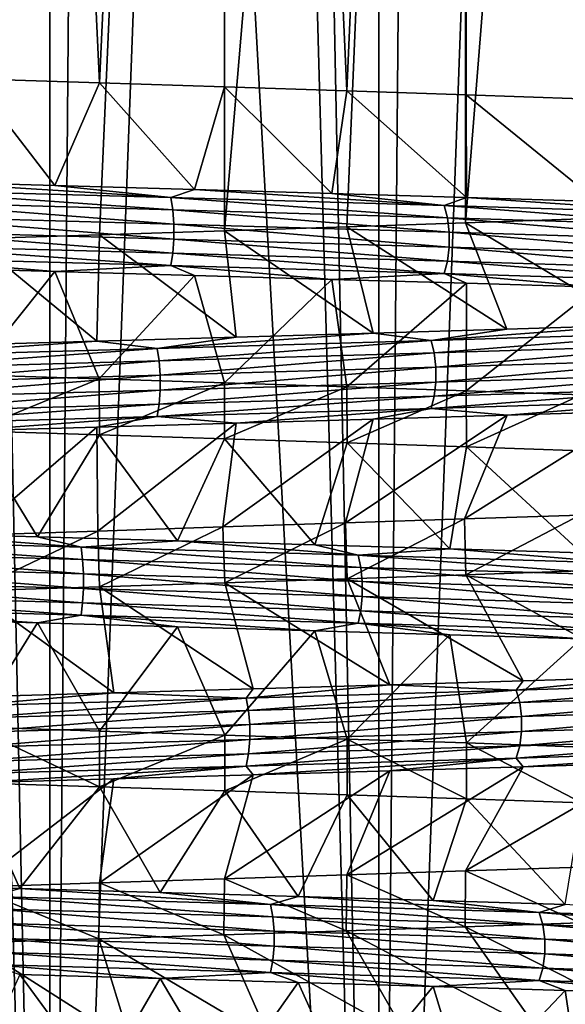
# Model space of a CAD drawing. Header units: metres. Extents: x -206 to 75, y -104 to 104.
# Tile 549 of 656: x 1.57 to 4.38, y -90.64 to -85.56. Entities that reach past the tile are written whole.
import ezdxf

# ---------------------------------------------------------------- set-up
doc = ezdxf.new("R2010")
doc.units = ezdxf.units.M
doc.layers.add('solid_01_1-CONSUMER_THERM_B_125288', color=7, linetype='CONTINUOUS')

msp = doc.modelspace()

# ---------------------------------------------------------------- linework, layer by layer
at = {"layer": 'solid_01_1-CONSUMER_THERM_B_125288'}
for points in [[(3.417551, -66.462318, 37.249916), (2.575814, -66.481163, 37.446243), (3.416506, -97, 37.250195)], [(3.417551, -66.462318, 37.249916), (3.416506, -97, 37.250195), (5.051363, -97, 36.695225)], [(4.244294, -66.443359, 36.999039), (3.417551, -66.462318, 37.249916), (5.051363, -97, 36.695225)], [(5.052959, -66.424324, 36.694572), (4.244294, -66.443359, 36.999039), (5.051363, -97, 36.695225)], [(0.863529, -66.518829, 37.671722), (0.00008, -66.537857, 37.700001), (1.72316, -97, 37.587044)], [(1.723712, -66.499924, 37.586971), (0.863529, -66.518829, 37.671722), (1.72316, -97, 37.587044)], [(1.723712, -66.499924, 37.586971), (1.72316, -97, 37.587044), (3.416506, -97, 37.250195)], [(2.575814, -66.481163, 37.446243), (1.723712, -66.499924, 37.586971), (3.416506, -97, 37.250195)], [(0.00008, -66.537857, 37.700001), (0.000094, -97, 37.700001), (1.72316, -97, 37.587044)], [(1.101931, -67.469055, 11.346075), (1.723034, -97, 11.412938), (-0.000094, -97, 11.3)], [(1.101931, -67.469055, 11.346075), (1.968711, -67.488083, 11.447637), (1.723034, -97, 11.412938)], [(1.968711, -67.488083, 11.447637), (2.826872, -67.507278, 11.60625), (1.723034, -97, 11.412938)], [(2.826872, -67.507278, 11.60625), (3.416415, -97, 11.74978), (1.723034, -97, 11.412938)], [(2.826872, -67.507278, 11.60625), (3.673147, -67.526497, 11.821357), (3.416415, -97, 11.74978)], [(3.673147, -67.526497, 11.821357), (4.503291, -67.545586, 12.091924), (3.416415, -97, 11.74978)], [(4.503291, -67.545586, 12.091924), (5.051296, -97, 12.304746), (3.416415, -97, 11.74978)], [(1.977697, -85.887802, 15.412717), (2.620116, -72, 15.576716), (1.323637, -72, 15.294675)], [(1.977697, -85.887802, 15.412717), (1.323637, -72, 15.294675), (1.32376, -85.86731, 15.294694)], [(1.324869, -86.691788, 33.705147), (1.3237, -72, 33.705315), (2.620156, -72, 33.423271)], [(1.324869, -86.691788, 33.705147), (2.620156, -72, 33.423271), (1.978449, -86.671242, 33.58712)], [(2.622086, -85.908516, 15.577295), (2.620116, -72, 15.576716), (1.977697, -85.887802, 15.412717)], [(1.978449, -86.671242, 33.58712), (2.620156, -72, 33.423271), (2.622468, -86.650764, 33.422592)], [(3.252669, -85.929321, 15.787357), (3.863221, -72, 16.040369), (2.620116, -72, 15.576716)], [(3.252669, -85.929321, 15.787357), (2.620116, -72, 15.576716), (2.622086, -85.908516, 15.577295)], [(2.622468, -86.650764, 33.422592), (2.620156, -72, 33.423271), (3.863247, -72, 32.959618)], [(2.622468, -86.650764, 33.422592), (3.863247, -72, 32.959618), (3.252378, -86.630211, 33.212753)], [(3.252378, -86.630211, 33.212753), (3.863247, -72, 32.959618), (3.864126, -86.609558, 32.959229)], [(3.866682, -85.950043, 16.041941), (3.863221, -72, 16.040369), (3.252669, -85.929321, 15.787357)], [(4.461207, -85.970619, 16.339876), (5.027785, -72, 16.676241), (3.863221, -72, 16.040369)], [(4.461207, -85.970619, 16.339876), (3.863221, -72, 16.040369), (3.866682, -85.950043, 16.041941)], [(3.864126, -86.609558, 32.959229), (3.863247, -72, 32.959618), (5.027801, -72, 32.32375)], [(3.864126, -86.609558, 32.959229), (5.027801, -72, 32.32375), (4.455342, -86.58886, 32.66333)], [(1.32376, -85.86731, 15.294694), (1.017551, -86.396172, 14.209943), (1.748117, -86.416687, 14.308382)], [(1.977697, -85.887802, 15.412717), (1.32376, -85.86731, 15.294694), (1.748117, -86.416687, 14.308382)], [(1.977697, -85.887802, 15.412717), (1.748117, -86.416687, 14.308382), (2.467559, -86.437187, 14.458153)], [(2.622086, -85.908516, 15.577295), (1.977697, -85.887802, 15.412717), (2.467559, -86.437187, 14.458153)], [(2.622086, -85.908516, 15.577295), (2.467559, -86.437187, 14.458153), (3.17525, -86.457787, 14.659184)], [(3.252669, -85.929321, 15.787357), (2.622086, -85.908516, 15.577295), (3.17525, -86.457787, 14.659184)], [(3.252669, -85.929321, 15.787357), (3.17525, -86.457787, 14.659184), (3.869101, -86.47847, 14.910946)], [(3.866682, -85.950043, 16.041941), (3.252669, -85.929321, 15.787357), (3.869101, -86.47847, 14.910946)], [(3.866682, -85.950043, 16.041941), (3.869101, -86.47847, 14.910946), (4.544009, -86.499115, 15.211767)], [(4.461207, -85.970619, 16.339876), (3.866682, -85.950043, 16.041941), (4.544009, -86.499115, 15.211767)], [(2.346066, -86.479897, 14.365557), (1.017551, -86.396172, 14.209943), (0.890607, -86.438957, 14.136335)], [(2.346066, -86.479897, 14.365557), (1.748117, -86.416687, 14.308382), (1.017551, -86.396172, 14.209943)], [(2.346066, -86.479897, 14.365557), (0.890607, -86.438957, 14.136335), (2.356224, -86.543297, 14.321677)], [(0.890607, -86.438957, 14.136335), (0.894463, -86.502365, 14.091464), (2.356224, -86.543297, 14.321677)], [(2.346066, -86.479897, 14.365557), (2.467559, -86.437187, 14.458153), (1.748117, -86.416687, 14.308382)], [(3.754187, -86.520828, 14.799204), (2.467559, -86.437187, 14.458153), (2.346066, -86.479897, 14.365557)], [(3.754187, -86.520828, 14.799204), (3.17525, -86.457787, 14.659184), (2.467559, -86.437187, 14.458153)], [(3.754187, -86.520828, 14.799204), (3.869101, -86.47847, 14.910946), (3.17525, -86.457787, 14.659184)], [(2.356224, -86.543297, 14.321677), (0.894463, -86.502365, 14.091464), (2.361708, -86.61676, 14.297989)], [(0.894463, -86.502365, 14.091464), (0.896545, -86.575829, 14.06724), (2.361708, -86.61676, 14.297989)], [(3.754187, -86.520828, 14.799204), (2.346066, -86.479897, 14.365557), (3.770441, -86.584236, 14.757202)], [(2.346066, -86.479897, 14.365557), (2.356224, -86.543297, 14.321677), (3.770441, -86.584236, 14.757202)], [(5.087349, -86.561768, 15.426948), (3.869101, -86.47847, 14.910946), (3.754187, -86.520828, 14.799204)], [(5.087349, -86.561768, 15.426948), (4.544009, -86.499115, 15.211767), (3.869101, -86.47847, 14.910946)], [(2.356224, -86.543297, 14.321677), (2.361708, -86.61676, 14.297989), (3.779217, -86.6577, 14.734527)], [(3.770441, -86.584236, 14.757202), (2.356224, -86.543297, 14.321677), (3.779217, -86.6577, 14.734527)], [(5.087349, -86.561768, 15.426948), (3.754187, -86.520828, 14.799204), (5.109376, -86.625175, 15.387664)], [(3.754187, -86.520828, 14.799204), (3.770441, -86.584236, 14.757202), (5.109376, -86.625175, 15.387664)], [(0.896545, -86.575829, 14.06724), (0.896539, -86.652626, 14.067303), (2.361694, -86.693565, 14.298051)], [(2.361708, -86.61676, 14.297989), (0.896545, -86.575829, 14.06724), (2.361694, -86.693565, 14.298051)], [(2.361708, -86.61676, 14.297989), (2.361694, -86.693565, 14.298051), (3.779194, -86.734497, 14.734586)], [(3.779217, -86.6577, 14.734527), (2.361708, -86.61676, 14.297989), (3.779194, -86.734497, 14.734586)], [(3.252378, -86.630211, 33.212753), (3.864126, -86.609558, 32.959229), (4.077061, -87.157837, 34.002522)], [(5.109376, -86.625175, 15.387664), (3.770441, -86.584236, 14.757202), (5.121267, -86.698631, 15.366456)], [(3.770441, -86.584236, 14.757202), (3.779217, -86.6577, 14.734527), (5.121267, -86.698631, 15.366456)], [(3.864126, -86.609558, 32.959229), (4.455342, -86.58886, 32.66333), (4.744123, -87.137169, 33.687923)], [(3.864126, -86.609558, 32.959229), (4.744123, -87.137169, 33.687923), (4.077061, -87.157837, 34.002522)], [(0.896539, -86.652626, 14.067303), (0.894448, -86.726059, 14.09164), (2.356185, -86.766991, 14.32185)], [(2.361694, -86.693565, 14.298051), (0.896539, -86.652626, 14.067303), (2.356185, -86.766991, 14.32185)], [(1.978449, -86.671242, 33.58712), (2.622468, -86.650764, 33.422592), (2.68193, -87.199074, 34.486454)], [(2.622468, -86.650764, 33.422592), (3.252378, -86.630211, 33.212753), (3.387975, -87.17849, 34.269375)], [(2.622468, -86.650764, 33.422592), (3.387975, -87.17849, 34.269375), (2.68193, -87.199074, 34.486454)], [(3.252378, -86.630211, 33.212753), (4.077061, -87.157837, 34.002522), (3.387975, -87.17849, 34.269375)], [(3.779217, -86.6577, 14.734527), (3.779194, -86.734497, 14.734586), (5.121236, -86.775436, 15.366512)], [(5.121267, -86.698631, 15.366456), (3.779217, -86.6577, 14.734527), (5.121236, -86.775436, 15.366512)], [(1.324869, -86.691788, 33.705147), (1.964322, -87.219574, 34.652237), (1.239165, -87.240074, 34.766018)], [(1.324869, -86.691788, 33.705147), (1.978449, -86.671242, 33.58712), (1.964322, -87.219574, 34.652237)], [(1.978449, -86.671242, 33.58712), (2.68193, -87.199074, 34.486454), (1.964322, -87.219574, 34.652237)], [(2.361694, -86.693565, 14.298051), (2.356185, -86.766991, 14.32185), (3.770378, -86.80793, 14.757367)], [(3.779194, -86.734497, 14.734586), (2.361694, -86.693565, 14.298051), (3.770378, -86.80793, 14.757367)], [(0.894448, -86.726059, 14.09164), (0.890584, -86.789398, 14.136605), (2.346006, -86.83033, 14.36582)], [(2.356185, -86.766991, 14.32185), (0.894448, -86.726059, 14.09164), (2.346006, -86.83033, 14.36582)], [(2.356185, -86.766991, 14.32185), (2.346006, -86.83033, 14.36582), (3.75409, -86.871269, 14.799456)], [(3.770378, -86.80793, 14.757367), (2.356185, -86.766991, 14.32185), (3.75409, -86.871269, 14.799456)], [(3.779194, -86.734497, 14.734586), (3.770378, -86.80793, 14.757367), (5.10929, -86.848862, 15.387818)], [(5.121236, -86.775436, 15.366512), (3.779194, -86.734497, 14.734586), (5.10929, -86.848862, 15.387818)], [(0.890584, -86.789398, 14.136605), (1.017543, -86.839317, 14.209943), (1.748127, -86.859978, 14.308385)], [(2.346006, -86.83033, 14.36582), (0.890584, -86.789398, 14.136605), (1.748127, -86.859978, 14.308385)], [(3.770378, -86.80793, 14.757367), (3.75409, -86.871269, 14.799456), (5.087217, -86.912201, 15.427184)], [(5.10929, -86.848862, 15.387818), (3.770378, -86.80793, 14.757367), (5.087217, -86.912201, 15.427184)], [(1.748127, -86.859978, 14.308385), (1.017543, -86.839317, 14.209943), (1.323412, -87.39373, 15.294644)], [(1.748127, -86.859978, 14.308385), (1.323412, -87.39373, 15.294644), (1.977371, -87.414505, 15.412646)], [(2.346006, -86.83033, 14.36582), (1.748127, -86.859978, 14.308385), (2.467574, -86.880539, 14.458157)], [(2.467574, -86.880539, 14.458157), (1.748127, -86.859978, 14.308385), (1.977371, -87.414505, 15.412646)], [(2.346006, -86.83033, 14.36582), (2.467574, -86.880539, 14.458157), (3.17526, -86.901039, 14.659185)], [(3.75409, -86.871269, 14.799456), (2.346006, -86.83033, 14.36582), (3.17526, -86.901039, 14.659185)], [(3.75409, -86.871269, 14.799456), (3.17526, -86.901039, 14.659185), (3.86909, -86.921585, 14.91094)], [(3.75409, -86.871269, 14.799456), (3.86909, -86.921585, 14.91094), (4.543985, -86.942215, 15.211756)], [(5.087217, -86.912201, 15.427184), (3.75409, -86.871269, 14.799456), (4.543985, -86.942215, 15.211756)], [(2.467574, -86.880539, 14.458157), (1.977371, -87.414505, 15.412646), (2.621766, -87.435112, 15.577201)], [(3.17526, -86.901039, 14.659185), (2.467574, -86.880539, 14.458157), (2.621766, -87.435112, 15.577201)], [(3.17526, -86.901039, 14.659185), (2.621766, -87.435112, 15.577201), (3.252401, -87.455589, 15.787257)], [(3.86909, -86.921585, 14.91094), (3.17526, -86.901039, 14.659185), (3.252401, -87.455589, 15.787257)], [(3.86909, -86.921585, 14.91094), (3.252401, -87.455589, 15.787257), (3.866405, -87.476151, 16.041815)], [(4.543985, -86.942215, 15.211756), (3.86909, -86.921585, 14.91094), (3.866405, -87.476151, 16.041815)], [(4.543985, -86.942215, 15.211756), (3.866405, -87.476151, 16.041815), (4.460948, -87.496872, 16.339733)], [(3.686641, -87.216736, 34.226547), (3.387975, -87.17849, 34.269375), (4.077061, -87.157837, 34.002522)], [(3.686641, -87.216736, 34.226547), (4.077061, -87.157837, 34.002522), (4.744123, -87.137169, 33.687923)], [(3.686641, -87.216736, 34.226547), (4.744123, -87.137169, 33.687923), (5.024257, -87.175797, 33.608559)], [(3.686641, -87.216736, 34.226547), (5.024257, -87.175797, 33.608559), (3.702603, -87.280144, 34.268658)], [(5.024257, -87.175797, 33.608559), (5.04601, -87.239204, 33.647995), (3.702603, -87.280144, 34.268658)], [(0.818529, -87.298607, 34.869949), (1.239165, -87.240074, 34.766018), (1.964322, -87.219574, 34.652237)], [(0.818529, -87.298607, 34.869949), (1.964322, -87.219574, 34.652237), (2.275374, -87.257668, 34.650322)], [(2.275374, -87.257668, 34.650322), (1.964322, -87.219574, 34.652237), (2.68193, -87.199074, 34.486454)], [(2.275374, -87.257668, 34.650322), (2.68193, -87.199074, 34.486454), (3.387975, -87.17849, 34.269375)], [(2.275374, -87.257668, 34.650322), (3.387975, -87.17849, 34.269375), (3.686641, -87.216736, 34.226547)], [(2.275374, -87.257668, 34.650322), (3.686641, -87.216736, 34.226547), (2.285226, -87.321075, 34.694271)], [(3.686641, -87.216736, 34.226547), (3.702603, -87.280144, 34.268658), (2.285226, -87.321075, 34.694271)], [(0.818529, -87.298607, 34.869949), (2.275374, -87.257668, 34.650322), (0.822073, -87.362015, 34.914848)], [(2.275374, -87.257668, 34.650322), (2.285226, -87.321075, 34.694271), (0.822073, -87.362015, 34.914848)], [(3.702603, -87.280144, 34.268658), (5.04601, -87.239204, 33.647995), (3.71122, -87.353607, 34.291393)], [(5.04601, -87.239204, 33.647995), (5.057754, -87.312668, 33.669285), (3.71122, -87.353607, 34.291393)], [(0.822073, -87.362015, 34.914848), (2.285226, -87.321075, 34.694271), (0.823986, -87.435478, 34.939087)], [(2.285226, -87.321075, 34.694271), (2.290544, -87.394539, 34.717999), (0.823986, -87.435478, 34.939087)], [(2.285226, -87.321075, 34.694271), (3.702603, -87.280144, 34.268658), (2.290544, -87.394539, 34.717999)], [(3.702603, -87.280144, 34.268658), (3.71122, -87.353607, 34.291393), (2.290544, -87.394539, 34.717999)], [(5.057754, -87.312668, 33.669285), (5.057723, -87.389473, 33.669231), (3.711197, -87.430405, 34.291336)], [(3.71122, -87.353607, 34.291393), (5.057754, -87.312668, 33.669285), (3.711197, -87.430405, 34.291336)], [(3.71122, -87.353607, 34.291393), (3.711197, -87.430405, 34.291336), (2.29053, -87.471344, 34.717934)], [(2.290544, -87.394539, 34.717999), (3.71122, -87.353607, 34.291393), (2.29053, -87.471344, 34.717934)], [(2.290544, -87.394539, 34.717999), (2.29053, -87.471344, 34.717934), (0.823981, -87.512276, 34.939026)], [(0.823986, -87.435478, 34.939087), (2.290544, -87.394539, 34.717999), (0.823981, -87.512276, 34.939026)], [(1.324943, -87.681679, 15.294864), (1.977371, -87.414505, 15.412646), (1.323412, -87.39373, 15.294644)], [(1.978585, -87.702148, 15.41291), (1.977371, -87.414505, 15.412646), (1.324943, -87.681679, 15.294864)], [(1.978585, -87.702148, 15.41291), (2.621766, -87.435112, 15.577201), (1.977371, -87.414505, 15.412646)], [(3.711197, -87.430405, 34.291336), (3.702539, -87.503838, 34.268494), (2.285186, -87.544769, 34.694099)], [(2.29053, -87.471344, 34.717934), (3.711197, -87.430405, 34.291336), (2.285186, -87.544769, 34.694099)], [(5.057723, -87.389473, 33.669231), (5.045924, -87.462898, 33.647839), (3.702539, -87.503838, 34.268494)], [(3.711197, -87.430405, 34.291336), (5.057723, -87.389473, 33.669231), (3.702539, -87.503838, 34.268494)], [(2.29053, -87.471344, 34.717934), (2.285186, -87.544769, 34.694099), (0.822058, -87.585709, 34.914673)], [(0.823981, -87.512276, 34.939026), (2.29053, -87.471344, 34.717934), (0.822058, -87.585709, 34.914673)], [(2.623001, -87.722794, 15.577564), (2.621766, -87.435112, 15.577201), (1.978585, -87.702148, 15.41291)], [(2.623001, -87.722794, 15.577564), (3.252401, -87.455589, 15.787257), (2.621766, -87.435112, 15.577201)], [(3.253724, -87.743599, 15.787751), (3.252401, -87.455589, 15.787257), (2.623001, -87.722794, 15.577564)], [(3.253724, -87.743599, 15.787751), (3.866405, -87.476151, 16.041815), (3.252401, -87.455589, 15.787257)], [(3.867769, -87.764359, 16.042439), (3.866405, -87.476151, 16.041815), (3.253724, -87.743599, 15.787751)], [(5.045924, -87.462898, 33.647839), (5.024125, -87.526237, 33.608322), (3.686544, -87.567177, 34.226292)], [(3.702539, -87.503838, 34.268494), (5.045924, -87.462898, 33.647839), (3.686544, -87.567177, 34.226292)], [(3.867769, -87.764359, 16.042439), (4.460948, -87.496872, 16.339733), (3.866405, -87.476151, 16.041815)], [(3.702539, -87.503838, 34.268494), (3.686544, -87.567177, 34.226292), (2.275314, -87.608109, 34.650059)], [(2.285186, -87.544769, 34.694099), (3.702539, -87.503838, 34.268494), (2.275314, -87.608109, 34.650059)], [(3.686544, -87.567177, 34.226292), (5.024125, -87.526237, 33.608322), (4.077075, -87.600967, 34.002518)], [(4.46225, -87.784973, 16.340446), (4.460948, -87.496872, 16.339733), (3.867769, -87.764359, 16.042439)], [(5.024125, -87.526237, 33.608322), (4.744119, -87.580437, 33.687927), (4.077075, -87.600967, 34.002518)], [(2.285186, -87.544769, 34.694099), (2.275314, -87.608109, 34.650059), (0.818507, -87.649048, 34.869678)], [(0.822058, -87.585709, 34.914673), (2.285186, -87.544769, 34.694099), (0.818507, -87.649048, 34.869678)], [(2.275314, -87.608109, 34.650059), (3.686544, -87.567177, 34.226292), (2.68195, -87.642258, 34.48645)], [(3.686544, -87.567177, 34.226292), (3.388003, -87.621582, 34.269367), (2.68195, -87.642258, 34.48645)], [(3.686544, -87.567177, 34.226292), (4.077075, -87.600967, 34.002518), (3.388003, -87.621582, 34.269367)], [(4.744119, -87.580437, 33.687927), (4.452333, -88.115585, 32.66497), (3.858425, -88.136047, 32.96183)], [(4.077075, -87.600967, 34.002518), (4.744119, -87.580437, 33.687927), (3.858425, -88.136047, 32.96183)], [(0.818507, -87.649048, 34.869678), (2.275314, -87.608109, 34.650059), (1.239179, -87.683411, 34.766018)], [(2.275314, -87.608109, 34.650059), (1.964337, -87.662903, 34.652233), (1.239179, -87.683411, 34.766018)], [(2.275314, -87.608109, 34.650059), (2.68195, -87.642258, 34.48645), (1.964337, -87.662903, 34.652233)], [(3.388003, -87.621582, 34.269367), (3.244611, -88.156578, 33.215649), (2.614207, -88.177269, 33.425018)], [(2.68195, -87.642258, 34.48645), (3.388003, -87.621582, 34.269367), (2.614207, -88.177269, 33.425018)], [(4.077075, -87.600967, 34.002518), (3.858425, -88.136047, 32.96183), (3.244611, -88.156578, 33.215649)], [(3.388003, -87.621582, 34.269367), (4.077075, -87.600967, 34.002518), (3.244611, -88.156578, 33.215649)], [(1.324943, -87.681679, 15.294864), (0.925568, -88.207901, 14.201319), (1.65834, -88.22847, 14.293474)], [(1.239179, -87.683411, 34.766018), (1.964337, -87.662903, 34.652233), (1.317567, -88.21875, 33.706196)], [(1.964337, -87.662903, 34.652233), (1.970618, -88.198059, 33.588821), (1.317567, -88.21875, 33.706196)], [(1.978585, -87.702148, 15.41291), (1.324943, -87.681679, 15.294864), (1.65834, -88.22847, 14.293474)], [(1.964337, -87.662903, 34.652233), (2.68195, -87.642258, 34.48645), (1.970618, -88.198059, 33.588821)], [(2.68195, -87.642258, 34.48645), (2.614207, -88.177269, 33.425018), (1.970618, -88.198059, 33.588821)], [(1.978585, -87.702148, 15.41291), (1.65834, -88.22847, 14.293474), (2.379618, -88.248947, 14.43697)], [(2.623001, -87.722794, 15.577564), (1.978585, -87.702148, 15.41291), (2.379618, -88.248947, 14.43697)], [(2.623001, -87.722794, 15.577564), (2.379618, -88.248947, 14.43697), (3.087913, -88.269485, 14.631337)], [(3.253724, -87.743599, 15.787751), (2.623001, -87.722794, 15.577564), (3.087913, -88.269485, 14.631337)], [(3.253724, -87.743599, 15.787751), (3.087913, -88.269485, 14.631337), (3.783212, -88.290146, 14.876671)], [(3.867769, -87.764359, 16.042439), (3.253724, -87.743599, 15.787751), (3.783212, -88.290146, 14.876671)], [(3.867769, -87.764359, 16.042439), (3.783212, -88.290146, 14.876671), (4.460696, -88.310822, 15.171486)], [(4.46225, -87.784973, 16.340446), (3.867769, -87.764359, 16.042439), (4.460696, -88.310822, 15.171486)], [(3.253105, -88.444458, 33.212479), (3.244611, -88.156578, 33.215649), (3.858425, -88.136047, 32.96183)], [(3.253105, -88.444458, 33.212479), (3.858425, -88.136047, 32.96183), (3.864433, -88.423782, 32.959087)], [(3.864433, -88.423782, 32.959087), (3.858425, -88.136047, 32.96183), (4.452333, -88.115585, 32.66497)], [(3.864433, -88.423782, 32.959087), (4.452333, -88.115585, 32.66497), (4.455054, -88.403122, 32.663486)], [(1.97897, -88.485558, 33.587006), (1.970618, -88.198059, 33.588821), (2.614207, -88.177269, 33.425018)], [(1.97897, -88.485558, 33.587006), (2.614207, -88.177269, 33.425018), (2.623255, -88.465057, 33.422363)], [(2.623255, -88.465057, 33.422363), (2.614207, -88.177269, 33.425018), (3.244611, -88.156578, 33.215649)], [(2.623255, -88.465057, 33.422363), (3.244611, -88.156578, 33.215649), (3.253105, -88.444458, 33.212479)], [(1.883439, -88.281059, 14.269707), (0.925568, -88.207901, 14.201319), (0.418966, -88.240128, 14.10666)], [(1.883439, -88.281059, 14.269707), (0.418966, -88.240128, 14.10666), (1.891594, -88.344467, 14.225412)], [(0.418966, -88.240128, 14.10666), (0.42078, -88.303535, 14.06166), (1.891594, -88.344467, 14.225412)], [(1.883439, -88.281059, 14.269707), (1.65834, -88.22847, 14.293474), (0.925568, -88.207901, 14.201319)], [(1.325085, -88.506065, 33.705116), (1.317567, -88.21875, 33.706196), (1.970618, -88.198059, 33.588821)], [(1.325085, -88.506065, 33.705116), (1.970618, -88.198059, 33.588821), (1.97897, -88.485558, 33.587006)], [(1.883439, -88.281059, 14.269707), (2.379618, -88.248947, 14.43697), (1.65834, -88.22847, 14.293474)], [(3.309862, -88.321999, 14.638419), (2.379618, -88.248947, 14.43697), (1.883439, -88.281059, 14.269707)], [(3.309862, -88.321999, 14.638419), (1.883439, -88.281059, 14.269707), (3.324193, -88.385406, 14.595721)], [(1.883439, -88.281059, 14.269707), (1.891594, -88.344467, 14.225412), (3.324193, -88.385406, 14.595721)], [(3.309862, -88.321999, 14.638419), (3.087913, -88.269485, 14.631337), (2.379618, -88.248947, 14.43697)], [(3.309862, -88.321999, 14.638419), (3.783212, -88.290146, 14.876671), (3.087913, -88.269485, 14.631337)], [(4.669923, -88.36293, 15.205437), (3.783212, -88.290146, 14.876671), (3.309862, -88.321999, 14.638419)], [(4.669923, -88.36293, 15.205437), (4.460696, -88.310822, 15.171486), (3.783212, -88.290146, 14.876671)], [(1.891594, -88.344467, 14.225412), (0.42078, -88.303535, 14.06166), (1.895996, -88.417931, 14.2015)], [(0.42078, -88.303535, 14.06166), (0.42176, -88.376991, 14.037366), (1.895996, -88.417931, 14.2015)], [(3.324193, -88.385406, 14.595721), (1.891594, -88.344467, 14.225412), (3.33193, -88.458862, 14.57267)], [(1.891594, -88.344467, 14.225412), (1.895996, -88.417931, 14.2015), (3.33193, -88.458862, 14.57267)], [(4.669923, -88.36293, 15.205437), (3.309862, -88.321999, 14.638419), (4.690143, -88.426338, 15.165194)], [(3.309862, -88.321999, 14.638419), (3.324193, -88.385406, 14.595721), (4.690143, -88.426338, 15.165194)], [(0.42176, -88.376991, 14.037366), (0.421758, -88.453796, 14.03743), (1.895986, -88.494736, 14.201563)], [(1.895996, -88.417931, 14.2015), (0.42176, -88.376991, 14.037366), (1.895986, -88.494736, 14.201563)], [(4.690143, -88.426338, 15.165194), (3.324193, -88.385406, 14.595721), (4.701059, -88.499802, 15.143468)], [(3.324193, -88.385406, 14.595721), (3.33193, -88.458862, 14.57267), (4.701059, -88.499802, 15.143468)], [(1.895996, -88.417931, 14.2015), (1.895986, -88.494736, 14.201563), (3.331911, -88.535667, 14.572731)], [(3.33193, -88.458862, 14.57267), (1.895996, -88.417931, 14.2015), (3.331911, -88.535667, 14.572731)], [(2.623255, -88.465057, 33.422363), (3.253105, -88.444458, 33.212479), (3.474386, -88.990219, 34.238979)], [(3.253105, -88.444458, 33.212479), (3.864433, -88.423782, 32.959087), (4.161039, -88.969536, 33.966125)], [(3.253105, -88.444458, 33.212479), (4.161039, -88.969536, 33.966125), (3.474386, -88.990219, 34.238979)], [(3.864433, -88.423782, 32.959087), (4.455054, -88.403122, 32.663486), (4.824467, -88.948891, 33.64608)], [(3.864433, -88.423782, 32.959087), (4.824467, -88.948891, 33.64608), (4.161039, -88.969536, 33.966125)], [(0.421758, -88.453796, 14.03743), (0.420774, -88.527222, 14.061836), (1.891563, -88.568161, 14.225587)], [(1.895986, -88.494736, 14.201563), (0.421758, -88.453796, 14.03743), (1.891563, -88.568161, 14.225587)], [(1.325085, -88.506065, 33.705116), (1.97897, -88.485558, 33.587006), (2.052933, -89.031364, 34.634609)], [(1.895986, -88.494736, 14.201563), (1.891563, -88.568161, 14.225587), (3.324138, -88.6091, 14.595889)], [(3.331911, -88.535667, 14.572731), (1.895986, -88.494736, 14.201563), (3.324138, -88.6091, 14.595889)], [(1.97897, -88.485558, 33.587006), (2.623255, -88.465057, 33.422363), (2.770078, -89.010834, 34.462284)], [(1.97897, -88.485558, 33.587006), (2.770078, -89.010834, 34.462284), (2.052933, -89.031364, 34.634609)], [(2.623255, -88.465057, 33.422363), (3.474386, -88.990219, 34.238979), (2.770078, -89.010834, 34.462284)], [(3.33193, -88.458862, 14.57267), (3.331911, -88.535667, 14.572731), (4.701031, -88.576607, 15.143525)], [(4.701059, -88.499802, 15.143468), (3.33193, -88.458862, 14.57267), (4.701031, -88.576607, 15.143525)], [(0.420774, -88.527222, 14.061836), (0.418957, -88.590569, 14.106931), (1.883391, -88.6315, 14.269973)], [(1.891563, -88.568161, 14.225587), (0.420774, -88.527222, 14.061836), (1.883391, -88.6315, 14.269973)], [(1.325085, -88.506065, 33.705116), (2.052933, -89.031364, 34.634609), (1.327611, -89.051865, 34.755005)], [(3.331911, -88.535667, 14.572731), (3.324138, -88.6091, 14.595889), (4.690065, -88.650032, 15.165352)], [(4.701031, -88.576607, 15.143525), (3.331911, -88.535667, 14.572731), (4.690065, -88.650032, 15.165352)], [(0.418957, -88.590569, 14.106931), (0.925501, -88.651001, 14.201313), (1.658301, -88.671692, 14.293468)], [(1.883391, -88.6315, 14.269973), (0.418957, -88.590569, 14.106931), (1.658301, -88.671692, 14.293468)], [(1.891563, -88.568161, 14.225587), (1.883391, -88.6315, 14.269973), (3.309777, -88.67244, 14.638676)], [(3.324138, -88.6091, 14.595889), (1.891563, -88.568161, 14.225587), (3.309777, -88.67244, 14.638676)], [(1.883391, -88.6315, 14.269973), (1.658301, -88.671692, 14.293468), (2.379602, -88.692299, 14.436966)], [(1.883391, -88.6315, 14.269973), (2.379602, -88.692299, 14.436966), (3.087902, -88.712791, 14.631333)], [(3.309777, -88.67244, 14.638676), (1.883391, -88.6315, 14.269973), (3.087902, -88.712791, 14.631333)], [(3.324138, -88.6091, 14.595889), (3.309777, -88.67244, 14.638676), (4.669803, -88.713371, 15.205679)], [(4.690065, -88.650032, 15.165352), (3.324138, -88.6091, 14.595889), (4.669803, -88.713371, 15.205679)], [(1.658301, -88.671692, 14.293468), (0.925501, -88.651001, 14.201313), (1.32526, -89.208023, 15.294909)], [(1.658301, -88.671692, 14.293468), (1.32526, -89.208023, 15.294909), (1.97887, -89.228813, 15.412972)], [(2.379602, -88.692299, 14.436966), (1.658301, -88.671692, 14.293468), (1.97887, -89.228813, 15.412972)], [(2.379602, -88.692299, 14.436966), (1.97887, -89.228813, 15.412972), (2.623253, -89.249481, 15.577638)], [(3.087902, -88.712791, 14.631333), (2.379602, -88.692299, 14.436966), (2.623253, -89.249481, 15.577638)], [(3.309777, -88.67244, 14.638676), (3.087902, -88.712791, 14.631333), (3.783194, -88.733315, 14.876662)], [(3.309777, -88.67244, 14.638676), (3.783194, -88.733315, 14.876662), (4.460662, -88.753906, 15.171469)], [(4.669803, -88.713371, 15.205679), (3.309777, -88.67244, 14.638676), (4.460662, -88.753906, 15.171469)], [(3.087902, -88.712791, 14.631333), (2.623253, -89.249481, 15.577638), (3.254006, -89.269966, 15.787857)], [(3.783194, -88.733315, 14.876662), (3.087902, -88.712791, 14.631333), (3.254006, -89.269966, 15.787857)], [(3.783194, -88.733315, 14.876662), (3.254006, -89.269966, 15.787857), (3.868021, -89.290497, 16.042553)], [(4.460662, -88.753906, 15.171469), (3.783194, -88.733315, 14.876662), (3.868021, -89.290497, 16.042553)], [(4.460662, -88.753906, 15.171469), (3.868021, -89.290497, 16.042553), (4.462488, -89.31118, 16.340576)], [(4.124679, -89.017906, 34.049244), (4.161039, -88.969536, 33.966125), (4.824467, -88.948891, 33.64608)], [(4.124679, -89.017906, 34.049244), (4.824467, -88.948891, 33.64608), (5.43268, -88.976967, 33.371094)], [(2.733904, -89.058838, 34.536205), (2.770078, -89.010834, 34.462284), (3.474386, -88.990219, 34.238979)], [(2.733904, -89.058838, 34.536205), (3.474386, -88.990219, 34.238979), (4.124679, -89.017906, 34.049244)], [(4.124679, -89.017906, 34.049244), (3.474386, -88.990219, 34.238979), (4.161039, -88.969536, 33.966125)], [(4.124679, -89.017906, 34.049244), (5.43268, -88.976967, 33.371094), (4.142538, -89.081306, 34.090588)], [(5.43268, -88.976967, 33.371094), (5.456202, -89.040375, 33.409504), (4.142538, -89.081306, 34.090588)], [(1.288579, -89.099777, 34.82233), (1.327611, -89.051865, 34.755005), (2.052933, -89.031364, 34.634609)], [(1.288579, -89.099777, 34.82233), (2.052933, -89.031364, 34.634609), (2.733904, -89.058838, 34.536205)], [(2.733904, -89.058838, 34.536205), (2.052933, -89.031364, 34.634609), (2.770078, -89.010834, 34.462284)], [(2.733904, -89.058838, 34.536205), (4.124679, -89.017906, 34.049244), (2.745741, -89.122246, 34.579662)], [(4.124679, -89.017906, 34.049244), (4.142538, -89.081306, 34.090588), (2.745741, -89.122246, 34.579662)], [(4.142538, -89.081306, 34.090588), (5.456202, -89.040375, 33.409504), (4.152178, -89.15477, 34.112911)], [(5.456202, -89.040375, 33.409504), (5.4689, -89.113838, 33.430241), (4.152178, -89.15477, 34.112911)], [(1.288579, -89.099777, 34.82233), (2.733904, -89.058838, 34.536205), (1.294158, -89.163185, 34.86702)], [(2.733904, -89.058838, 34.536205), (2.745741, -89.122246, 34.579662), (1.294158, -89.163185, 34.86702)], [(2.745741, -89.122246, 34.579662), (4.142538, -89.081306, 34.090588), (2.752131, -89.195709, 34.603119)], [(4.142538, -89.081306, 34.090588), (4.152178, -89.15477, 34.112911), (2.752131, -89.195709, 34.603119)], [(1.294158, -89.163185, 34.86702), (2.745741, -89.122246, 34.579662), (1.297169, -89.236641, 34.891151)], [(2.745741, -89.122246, 34.579662), (2.752131, -89.195709, 34.603119), (1.297169, -89.236641, 34.891151)], [(4.152178, -89.15477, 34.112911), (4.152152, -89.231575, 34.112854), (2.752113, -89.272507, 34.603058)], [(2.752131, -89.195709, 34.603119), (4.152178, -89.15477, 34.112911), (2.752113, -89.272507, 34.603058)], [(5.4689, -89.113838, 33.430241), (5.468865, -89.190636, 33.430187), (4.152152, -89.231575, 34.112854)], [(4.152178, -89.15477, 34.112911), (5.4689, -89.113838, 33.430241), (4.152152, -89.231575, 34.112854)], [(2.752131, -89.195709, 34.603119), (2.752113, -89.272507, 34.603058), (1.29716, -89.313446, 34.891087)], [(1.297169, -89.236641, 34.891151), (2.752131, -89.195709, 34.603119), (1.29716, -89.313446, 34.891087)], [(5.468865, -89.190636, 33.430187), (5.456108, -89.264069, 33.409355), (4.142466, -89.305, 34.090427)], [(4.152152, -89.231575, 34.112854), (5.468865, -89.190636, 33.430187), (4.142466, -89.305, 34.090427)], [(1.979148, -89.516487, 15.413033), (1.32526, -89.208023, 15.294909), (1.325148, -89.496017, 15.294893)], [(1.979148, -89.516487, 15.413033), (1.97887, -89.228813, 15.412972), (1.32526, -89.208023, 15.294909)], [(1.979148, -89.516487, 15.413033), (2.623253, -89.249481, 15.577638), (1.97887, -89.228813, 15.412972)], [(2.623641, -89.537079, 15.577752), (2.623253, -89.249481, 15.577638), (1.979148, -89.516487, 15.413033)], [(2.623641, -89.537079, 15.577752), (3.254006, -89.269966, 15.787857), (2.623253, -89.249481, 15.577638)], [(4.152152, -89.231575, 34.112854), (4.142466, -89.305, 34.090427), (2.745692, -89.34594, 34.579491)], [(2.752113, -89.272507, 34.603058), (4.152152, -89.231575, 34.112854), (2.745692, -89.34594, 34.579491)], [(2.752113, -89.272507, 34.603058), (2.745692, -89.34594, 34.579491), (1.294134, -89.386871, 34.866848)], [(1.29716, -89.313446, 34.891087), (2.752113, -89.272507, 34.603058), (1.294134, -89.386871, 34.866848)], [(3.254236, -89.557854, 15.787943), (3.254006, -89.269966, 15.787857), (2.623641, -89.537079, 15.577752)], [(4.142466, -89.305, 34.090427), (4.12457, -89.36834, 34.048996), (2.733831, -89.409279, 34.535946)], [(2.745692, -89.34594, 34.579491), (4.142466, -89.305, 34.090427), (2.733831, -89.409279, 34.535946)], [(3.867809, -89.578629, 16.042456), (3.868021, -89.290497, 16.042553), (3.254006, -89.269966, 15.787857)], [(3.867809, -89.578629, 16.042456), (3.254006, -89.269966, 15.787857), (3.254236, -89.557854, 15.787943)], [(4.461973, -89.599274, 16.340294), (3.868021, -89.290497, 16.042553), (3.867809, -89.578629, 16.042456)], [(4.461973, -89.599274, 16.340294), (4.462488, -89.31118, 16.340576), (3.868021, -89.290497, 16.042553)], [(5.456108, -89.264069, 33.409355), (5.432537, -89.327408, 33.370865), (4.12457, -89.36834, 34.048996)], [(4.142466, -89.305, 34.090427), (5.456108, -89.264069, 33.409355), (4.12457, -89.36834, 34.048996)], [(2.745692, -89.34594, 34.579491), (2.733831, -89.409279, 34.535946), (1.288543, -89.450211, 34.82206)], [(1.294134, -89.386871, 34.866848), (2.745692, -89.34594, 34.579491), (1.288543, -89.450211, 34.82206)], [(4.12457, -89.36834, 34.048996), (5.432537, -89.327408, 33.370865), (4.161041, -89.41272, 33.966129)], [(5.432537, -89.327408, 33.370865), (4.824465, -89.39222, 33.646084), (4.161041, -89.41272, 33.966129)], [(1.288543, -89.450211, 34.82206), (2.733831, -89.409279, 34.535946), (1.327597, -89.495216, 34.755005)], [(2.733831, -89.409279, 34.535946), (2.052927, -89.47464, 34.634609), (1.327597, -89.495216, 34.755005)], [(2.733831, -89.409279, 34.535946), (2.770094, -89.453964, 34.46228), (2.052927, -89.47464, 34.634609)], [(2.733831, -89.409279, 34.535946), (4.12457, -89.36834, 34.048996), (2.770094, -89.453964, 34.46228)], [(4.12457, -89.36834, 34.048996), (3.474404, -89.433311, 34.238972), (2.770094, -89.453964, 34.46228)], [(4.12457, -89.36834, 34.048996), (4.161041, -89.41272, 33.966129), (3.474404, -89.433311, 34.238972)], [(4.824465, -89.39222, 33.646084), (4.454777, -89.929817, 32.663635), (3.864051, -89.950188, 32.959263)], [(4.161041, -89.41272, 33.966129), (4.824465, -89.39222, 33.646084), (3.864051, -89.950188, 32.959263)], [(2.770094, -89.453964, 34.46228), (2.622894, -89.991241, 33.422466), (1.978618, -90.012039, 33.587082)], [(2.052927, -89.47464, 34.634609), (2.770094, -89.453964, 34.46228), (1.978618, -90.012039, 33.587082)], [(3.474404, -89.433311, 34.238972), (3.252696, -89.970612, 33.212631), (2.622894, -89.991241, 33.422466)], [(2.770094, -89.453964, 34.46228), (3.474404, -89.433311, 34.238972), (2.622894, -89.991241, 33.422466)], [(4.161041, -89.41272, 33.966129), (3.864051, -89.950188, 32.959263), (3.252696, -89.970612, 33.212631)], [(3.474404, -89.433311, 34.238972), (4.161041, -89.41272, 33.966129), (3.252696, -89.970612, 33.212631)], [(1.325148, -89.496017, 15.294893), (0.83376, -90.019623, 14.193504), (1.567491, -90.040215, 14.279215)], [(2.052927, -89.47464, 34.634609), (1.978618, -90.012039, 33.587082), (1.324731, -90.032806, 33.705166)], [(1.327597, -89.495216, 34.755005), (2.052927, -89.47464, 34.634609), (1.324731, -90.032806, 33.705166)], [(1.979148, -89.516487, 15.413033), (1.325148, -89.496017, 15.294893), (1.567491, -90.040215, 14.279215)], [(1.979148, -89.516487, 15.413033), (1.567491, -90.040215, 14.279215), (2.291635, -90.06073, 14.416627)], [(2.623641, -89.537079, 15.577752), (1.979148, -89.516487, 15.413033), (2.291635, -90.06073, 14.416627)], [(2.623641, -89.537079, 15.577752), (2.291635, -90.06073, 14.416627), (3.001594, -90.081223, 14.604671)], [(3.254236, -89.557854, 15.787943), (2.623641, -89.537079, 15.577752), (3.001594, -90.081223, 14.604671)], [(3.254236, -89.557854, 15.787943), (3.001594, -90.081223, 14.604671), (3.697551, -90.101837, 14.843343)], [(3.867809, -89.578629, 16.042456), (3.254236, -89.557854, 15.787943), (3.697551, -90.101837, 14.843343)], [(3.867809, -89.578629, 16.042456), (3.697551, -90.101837, 14.843343), (4.377319, -90.122528, 15.132051)], [(4.461973, -89.599274, 16.340294), (3.867809, -89.578629, 16.042456), (4.377319, -90.122528, 15.132051)], [(3.861046, -90.238136, 32.960632), (3.252696, -89.970612, 33.212631), (3.864051, -89.950188, 32.959263)], [(3.861046, -90.238136, 32.960632), (3.864051, -89.950188, 32.959263), (4.45244, -90.217484, 32.664913)], [(4.45244, -90.217484, 32.664913), (3.864051, -89.950188, 32.959263), (4.454777, -89.929817, 32.663635)], [(1.974672, -90.300026, 33.58794), (1.324731, -90.032806, 33.705166), (1.978618, -90.012039, 33.587082)], [(1.974672, -90.300026, 33.58794), (1.978618, -90.012039, 33.587082), (2.619061, -90.279503, 33.423592)], [(2.619061, -90.279503, 33.423592), (1.978618, -90.012039, 33.587082), (2.622894, -89.991241, 33.422466)], [(2.619061, -90.279503, 33.423592), (2.622894, -89.991241, 33.422466), (3.249148, -90.258858, 33.213955)], [(3.249148, -90.258858, 33.213955), (2.622894, -89.991241, 33.422466), (3.252696, -89.970612, 33.212631)], [(3.249148, -90.258858, 33.213955), (3.252696, -89.970612, 33.212631), (3.861046, -90.238136, 32.960632)], [(1.416856, -90.08223, 14.195045), (1.567491, -90.040215, 14.279215), (0.83376, -90.019623, 14.193504)], [(1.320445, -90.320511, 33.705784), (1.324731, -90.032806, 33.705166), (1.974672, -90.300026, 33.58794)], [(2.858735, -90.123161, 14.498072), (1.567491, -90.040215, 14.279215), (1.416856, -90.08223, 14.195045)], [(2.858735, -90.123161, 14.498072), (2.291635, -90.06073, 14.416627), (1.567491, -90.040215, 14.279215)], [(2.858735, -90.123161, 14.498072), (3.001594, -90.081223, 14.604671), (2.291635, -90.06073, 14.416627)], [(2.858735, -90.123161, 14.498072), (1.416856, -90.08223, 14.195045), (2.871112, -90.186569, 14.454766)], [(1.416856, -90.08223, 14.195045), (1.422991, -90.145638, 14.150428), (2.871112, -90.186569, 14.454766)], [(4.242972, -90.164101, 15.002856), (3.001594, -90.081223, 14.604671), (2.858735, -90.123161, 14.498072)], [(4.242972, -90.164101, 15.002856), (3.697551, -90.101837, 14.843343), (3.001594, -90.081223, 14.604671)], [(4.242972, -90.164101, 15.002856), (4.377319, -90.122528, 15.132051), (3.697551, -90.101837, 14.843343)], [(2.871112, -90.186569, 14.454766), (1.422991, -90.145638, 14.150428), (2.877795, -90.260033, 14.431388)], [(1.422991, -90.145638, 14.150428), (1.426303, -90.219101, 14.126341), (2.877795, -90.260033, 14.431388)], [(4.242972, -90.164101, 15.002856), (2.858735, -90.123161, 14.498072), (4.261343, -90.227509, 14.961737)], [(2.858735, -90.123161, 14.498072), (2.871112, -90.186569, 14.454766), (4.261343, -90.227509, 14.961737)], [(5.542502, -90.20504, 15.697544), (4.377319, -90.122528, 15.132051), (4.242972, -90.164101, 15.002856)], [(5.542502, -90.20504, 15.697544), (4.242972, -90.164101, 15.002856), (5.566499, -90.26844, 15.659432)], [(4.242972, -90.164101, 15.002856), (4.261343, -90.227509, 14.961737), (5.566499, -90.26844, 15.659432)], [(1.426303, -90.219101, 14.126341), (1.426296, -90.295898, 14.126404), (2.877779, -90.336838, 14.431449)], [(2.877795, -90.260033, 14.431388), (1.426303, -90.219101, 14.126341), (2.877779, -90.336838, 14.431449)], [(2.871112, -90.186569, 14.454766), (2.877795, -90.260033, 14.431388), (4.271261, -90.300972, 14.939538)], [(4.261343, -90.227509, 14.961737), (2.871112, -90.186569, 14.454766), (4.271261, -90.300972, 14.939538)], [(3.861046, -90.238136, 32.960632), (4.45244, -90.217484, 32.664913), (4.90354, -90.760666, 33.603996)], [(2.619061, -90.279503, 33.423592), (3.249148, -90.258858, 33.213955), (3.560757, -90.801933, 34.207767)], [(2.877795, -90.260033, 14.431388), (2.877779, -90.336838, 14.431449), (4.271236, -90.377769, 14.939596)], [(4.271261, -90.300972, 14.939538), (2.877795, -90.260033, 14.431388), (4.271236, -90.377769, 14.939596)], [(3.249148, -90.258858, 33.213955), (3.861046, -90.238136, 32.960632), (4.244182, -90.78125, 33.929237)], [(3.249148, -90.258858, 33.213955), (4.244182, -90.78125, 33.929237), (3.560757, -90.801933, 34.207767)], [(3.861046, -90.238136, 32.960632), (4.90354, -90.760666, 33.603996), (4.244182, -90.78125, 33.929237)], [(5.566499, -90.26844, 15.659432), (4.261343, -90.227509, 14.961737), (5.579455, -90.341904, 15.638857)], [(4.261343, -90.227509, 14.961737), (4.271261, -90.300972, 14.939538), (5.579455, -90.341904, 15.638857)], [(1.320445, -90.320511, 33.705784), (1.974672, -90.300026, 33.58794), (2.141622, -90.843147, 34.616142)], [(1.320445, -90.320511, 33.705784), (2.141622, -90.843147, 34.616142), (1.416684, -90.86364, 34.743053)], [(1.426296, -90.295898, 14.126404), (1.42297, -90.369331, 14.150603), (2.871067, -90.410263, 14.454937)], [(2.877779, -90.336838, 14.431449), (1.426296, -90.295898, 14.126404), (2.871067, -90.410263, 14.454937)], [(1.974672, -90.300026, 33.58794), (2.619061, -90.279503, 33.423592), (2.858139, -90.822578, 34.437325)], [(1.974672, -90.300026, 33.58794), (2.858139, -90.822578, 34.437325), (2.141622, -90.843147, 34.616142)], [(2.619061, -90.279503, 33.423592), (3.560757, -90.801933, 34.207767), (2.858139, -90.822578, 34.437325)], [(4.271261, -90.300972, 14.939538), (4.271236, -90.377769, 14.939596), (5.579422, -90.418709, 15.638912)], [(5.579455, -90.341904, 15.638857), (4.271261, -90.300972, 14.939538), (5.579422, -90.418709, 15.638912)], [(1.42297, -90.369331, 14.150603), (1.416822, -90.432671, 14.195313), (2.858663, -90.473602, 14.498333)], [(2.871067, -90.410263, 14.454937), (1.42297, -90.369331, 14.150603), (2.858663, -90.473602, 14.498333)], [(2.877779, -90.336838, 14.431449), (2.871067, -90.410263, 14.454937), (4.261273, -90.451202, 14.961899)], [(4.271236, -90.377769, 14.939596), (2.877779, -90.336838, 14.431449), (4.261273, -90.451202, 14.961899)], [(2.871067, -90.410263, 14.454937), (2.858663, -90.473602, 14.498333), (4.242864, -90.514542, 15.003105)], [(4.261273, -90.451202, 14.961899), (2.871067, -90.410263, 14.454937), (4.242864, -90.514542, 15.003105)], [(4.271236, -90.377769, 14.939596), (4.261273, -90.451202, 14.961899), (5.566408, -90.492134, 15.659583)], [(5.579422, -90.418709, 15.638912), (4.271236, -90.377769, 14.939596), (5.566408, -90.492134, 15.659583)], [(1.416822, -90.432671, 14.195313), (1.567462, -90.483376, 14.279211), (2.291617, -90.504036, 14.416623)], [(2.858663, -90.473602, 14.498333), (1.416822, -90.432671, 14.195313), (2.291617, -90.504036, 14.416623)], [(2.858663, -90.473602, 14.498333), (2.291617, -90.504036, 14.416623), (3.001576, -90.524574, 14.604665)], [(2.858663, -90.473602, 14.498333), (3.001576, -90.524574, 14.604665), (3.69752, -90.545059, 14.84333)], [(4.242864, -90.514542, 15.003105), (2.858663, -90.473602, 14.498333), (3.69752, -90.545059, 14.84333)], [(4.261273, -90.451202, 14.961899), (4.242864, -90.514542, 15.003105), (5.54236, -90.555473, 15.697775)], [(5.566408, -90.492134, 15.659583), (4.261273, -90.451202, 14.961899), (5.54236, -90.555473, 15.697775)], [(1.567462, -90.483376, 14.279211), (1.324085, -91.022232, 15.294741), (1.977867, -91.04303, 15.412754)], [(2.291617, -90.504036, 14.416623), (1.567462, -90.483376, 14.279211), (1.977867, -91.04303, 15.412754)], [(2.291617, -90.504036, 14.416623), (1.977867, -91.04303, 15.412754), (2.622413, -91.063766, 15.577391)], [(3.001576, -90.524574, 14.604665), (2.291617, -90.504036, 14.416623), (2.622413, -91.063766, 15.577391)], [(3.001576, -90.524574, 14.604665), (2.622413, -91.063766, 15.577391), (3.253188, -91.084274, 15.787551)], [(3.69752, -90.545059, 14.84333), (3.001576, -90.524574, 14.604665), (3.253188, -91.084274, 15.787551)], [(4.242864, -90.514542, 15.003105), (3.69752, -90.545059, 14.84333), (4.377266, -90.565628, 15.132026)], [(4.242864, -90.514542, 15.003105), (4.377266, -90.565628, 15.132026), (5.035302, -90.586273, 15.468644)], [(5.54236, -90.555473, 15.697775), (4.242864, -90.514542, 15.003105), (5.035302, -90.586273, 15.468644)], [(3.69752, -90.545059, 14.84333), (3.253188, -91.084274, 15.787551), (3.866843, -91.104759, 16.042013)], [(4.377266, -90.565628, 15.132026), (3.69752, -90.545059, 14.84333), (3.866843, -91.104759, 16.042013)], [(4.377266, -90.565628, 15.132026), (3.866843, -91.104759, 16.042013), (4.461057, -91.125389, 16.339794)], [(5.035302, -90.586273, 15.468644), (4.377266, -90.565628, 15.132026), (4.461057, -91.125389, 16.339794)]]:
    msp.add_3dface(points, dxfattribs=at)

doc.saveas('drawing.dxf')
